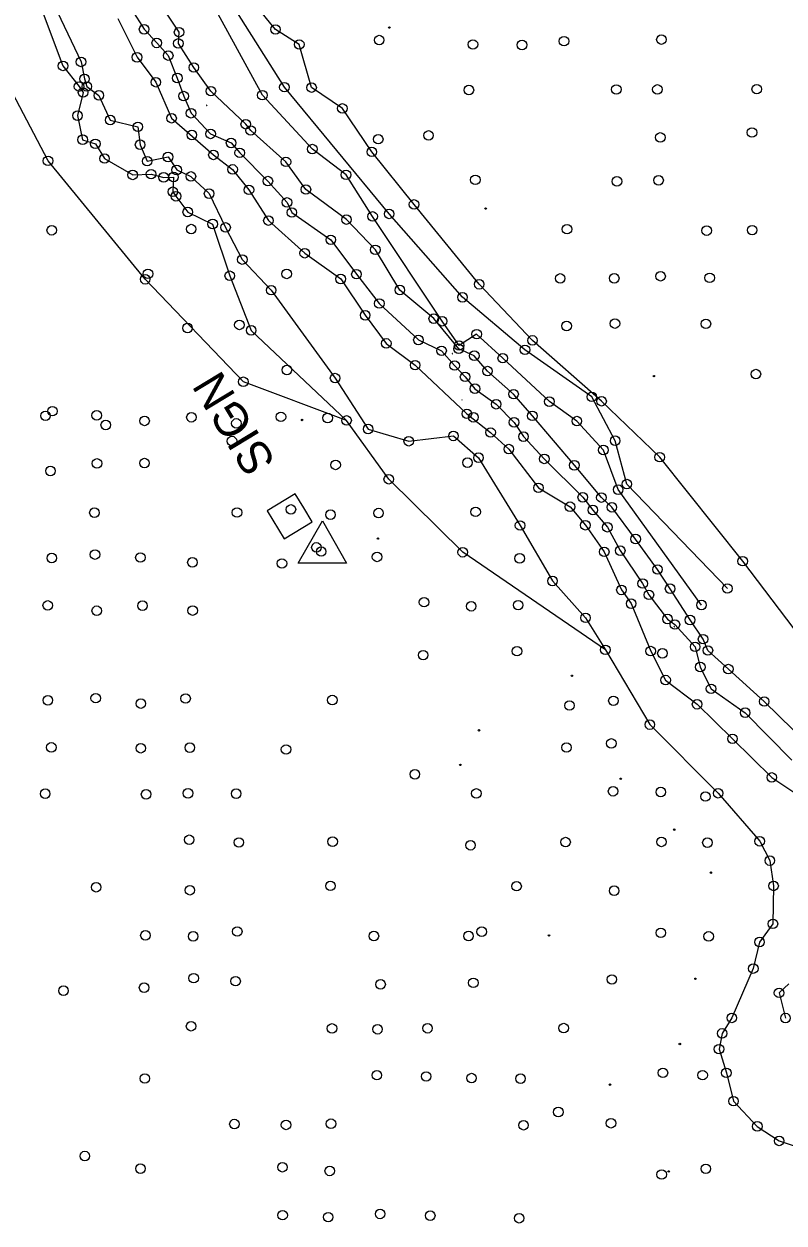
# Model space of a CAD drawing. Extents: x 20503438 to 20508873, y 7964251 to 7984667.
# Drawn here: x 20506200.2 to 20506359.3, y 7975831.2 to 7976082.3 of the extents above; entities that cross this region are included whole.
import ezdxf

# ---------------------------------------------------------------- set-up
doc = ezdxf.new("R2010")
doc.units = 0
for name, color, linetype in [('SurBreakLine', 7, 'Continuous'), ('SurControl', 7, 'Continuous'), ('SurDrainageArrowUp', 7, 'Continuous'), ('SurPointsNonDTM', 7, 'Continuous'), ('SurRoadPoints', 7, 'Continuous'), ('SurROWRail', 7, 'Continuous'), ('SurSurveyPoints', 7, 'Continuous'), ('SurTopOfWater', 7, 'Continuous')]:
    doc.layers.add(name, color=color, linetype=linetype)

msp = doc.modelspace()

# ---------------------------------------------------------------- linework, layer by layer
at = {"layer": 'SurBreakLine'}
for points in [[(20506321.91, 7975951.28), (20506292.04, 7975971.7), (20506276.55, 7975986.99), (20506267.72, 7975999.31), (20506246.1, 7976007.41), (20506225.53, 7976028.87), (20506205.19, 7976053.67), (20506197.03, 7976069.21), (20506190.03, 7976084.37), (20506184.41, 7976093.4), (20506177.2, 7976103.38), (20506168.01, 7976123.8)], [(20506347.48, 7975964.11), (20506326.41, 7975985.98), (20506323.96, 7975995.07), (20506319.08, 7976004.25), (20506305.08, 7976014.1), (20506291.99, 7976025.09), (20506276.63, 7976042.56), (20506254.69, 7976069.09), (20506237.54, 7976096.31), (20506234.05, 7976102.52), (20506225.9, 7976107.8)], [(20506342.05, 7975960.65), (20506324.59, 7975984.81), (20506321.5, 7975993.11), (20506315.95, 7975999.17), (20506310.19, 7976003.24), (20506300.42, 7976012.34), (20506294.96, 7976017.37), (20506291.29, 7976015), (20506287.74, 7976020.08), (20506273.17, 7976042.03), (20506267.6, 7976050.75), (20506260.55, 7976056.13), (20506250.08, 7976067.42), (20506232.79, 7976099.11)], [(20506364.22, 7975931.61), (20506355.18, 7975940.45), (20506347.67, 7975947.24), (20506343.39, 7975951.14), (20506342.38, 7975953.5), (20506339.64, 7975957.52), (20506335.47, 7975964.07), (20506332.84, 7975968.1), (20506328.25, 7975974.47), (20506323.28, 7975981.12), (20506321.08, 7975983.15), (20506315.42, 7975989.91), (20506306.62, 7976000.26), (20506302.69, 7976004.82), (20506297.24, 7976009.64), (20506294.46, 7976012.87), (20506291.2, 7976014.32), (20506285.97, 7976020.62), (20506278.88, 7976026.62), (20506273.74, 7976035.04), (20506267.69, 7976041.37), (20506259.2, 7976047.67), (20506255.02, 7976053.46), (20506247.64, 7976060.03), (20506246.6, 7976061.33), (20506239.3, 7976068.27), (20506235.72, 7976073.22), (20506232.49, 7976078.26), (20506232.64, 7976080.6), (20506225.6, 7976091.26)], [(20506362.97, 7975953.61), (20506350.67, 7975969.83), (20506333.29, 7975991.62), (20506321.12, 7976003.33), (20506306.65, 7976016.07), (20506295.48, 7976027.82), (20506281.85, 7976044.54), (20506273, 7976055.55), (20506266.84, 7976064.65), (20506260.39, 7976069.01), (20506257.81, 7976078.04), (20506252.83, 7976081.18), (20506244.7, 7976091.19)], [(20506202.28, 7976089.62), (20506208.32, 7976073.55), (20506211.69, 7976069.22), (20506212.53, 7976067.98), (20506211.37, 7976063.13), (20506212.44, 7976058.1), (20506215.1, 7976057.24), (20506217.03, 7976054.15), (20506222.92, 7976050.72), (20506226.77, 7976050.89), (20506229.41, 7976050.21), (20506231.48, 7976050.28), (20506231.33, 7976047.2), (20506231.99, 7976046.25), (20506234.45, 7976042.95), (20506239.67, 7976040.44), (20506243.25, 7976029.61), (20506247.73, 7976018.17), (20506267.72, 7975999.31)], [(20506205.75, 7976087.79), (20506212.1, 7976074.39), (20506212.83, 7976070.83), (20506213.32, 7976069.24), (20506215.84, 7976067.38), (20506218.22, 7976062.22), (20506224.01, 7976060.8), (20506224.47, 7976057.05), (20506225.95, 7976053.6), (20506230.32, 7976054.48), (20506232.14, 7976051.76), (20506235.12, 7976050.41), (20506238.92, 7976046.8), (20506242.38, 7976039.73), (20506245.88, 7976032.99), (20506251.92, 7976026.58), (20506265.31, 7976008.18), (20506272.23, 7975997.51), (20506280.74, 7975994.95), (20506290.1, 7975996.06), (20506295.35, 7975991.51), (20506304.05, 7975977.31), (20506310.84, 7975965.69), (20506317.76, 7975957.97), (20506321.91, 7975951.28), (20506331.23, 7975935.61), (20506345.53, 7975921.24), (20506354.23, 7975911.18), (20506356.36, 7975907.13), (20506357.14, 7975901.83), (20506357, 7975893.89), (20506354.2, 7975890.08), (20506352.9, 7975884.52), (20506348.41, 7975874.19), (20506346.37, 7975870.95), (20506345.72, 7975867.65), (20506347.25, 7975862.68), (20506348.75, 7975856.76), (20506353.74, 7975851.48), (20506358.31, 7975848.43), (20506366.37, 7975845.79)], [(20506219.84, 7976083.45), (20506223.83, 7976075.35), (20506227.78, 7976070.13), (20506231.07, 7976062.59), (20506239.83, 7976054.91), (20506243.85, 7976051.88), (20506247.27, 7976047.59), (20506251.35, 7976041.16), (20506258.95, 7976034.32), (20506266.48, 7976028.93), (20506271.62, 7976021.32), (20506276.03, 7976015.44), (20506282.07, 7976010.88), (20506292.92, 7976000.7), (20506297.88, 7975996.79), (20506301.7, 7975993.31), (20506307.9, 7975985.19), (20506314.51, 7975981.24), (20506317.72, 7975977.36), (20506321.68, 7975971.79), (20506325.28, 7975963.81), (20506327.31, 7975960.94), (20506331.41, 7975951.01), (20506334.53, 7975944.94), (20506341.12, 7975939.87), (20506348.54, 7975932.64), (20506356.77, 7975924.55), (20506361.98, 7975921.06)], [(20506360.35, 7975881.32), (20506358.29, 7975879.43), (20506359.64, 7975874.16)]]:
    msp.add_lwpolyline(points, dxfattribs=at)
at = {"layer": 'SurControl'}
for centre in [(20506276.68, 7976081.57), (20506296.84, 7976043.67), (20506332.07, 7976008.59), (20506258.41, 7975999.4), (20506274.28, 7975974.56), (20506314.9, 7975945.83), (20506295.44, 7975934.42), (20506291.55, 7975927.17), (20506325.14, 7975924.27), (20506336.34, 7975913.62), (20506344.02, 7975904.61), (20506310.11, 7975891.47), (20506340.77, 7975882.38), (20506337.51, 7975868.72), (20506322.89, 7975860.22), (20506335.18, 7975842.04)]:
    msp.add_circle(centre, 0.15, dxfattribs=at)
at = {"layer": 'SurDrainageArrowUp'}
msp.add_lwpolyline([(20506222.76, 7976085.29), (20506225.31, 7976081.21), (20506227.96, 7976078.36), (20506230.37, 7976075.71), (20506232.27, 7976071.01), (20506233.6, 7976067.23), (20506235.14, 7976063.64), (20506239.24, 7976059.31), (20506243.53, 7976057.41), (20506245.34, 7976055.35), (20506251.24, 7976049.43), (20506255.24, 7976044.96), (20506256.26, 7976042.85), (20506264.41, 7976037.14), (20506269.78, 7976029.93), (20506274.57, 7976023.8), (20506282.76, 7976016.16), (20506287.61, 7976013.89), (20506290.34, 7976010.8), (20506292.54, 7976008.43), (20506294.6, 7976005.96), (20506299.04, 7976002.7), (20506302.79, 7975998.91), (20506304.77, 7975995.91), (20506309.13, 7975991.25), (20506317.18, 7975983.21), (20506319.3, 7975980.55), (20506322.33, 7975976.94), (20506325.03, 7975972.04), (20506329.72, 7975965.15), (20506331.03, 7975962.79), (20506334.93, 7975957.72), (20506336.48, 7975956.57), (20506340.71, 7975951.9), (20506341.79, 7975947.67), (20506344.05, 7975943.11), (20506351.19, 7975938.11), (20506360.96, 7975928.14)], dxfattribs=at)
at = {"layer": 'SurPointsNonDTM'}
for centre in [(20506206.12, 7976001.25), (20506217.28, 7975998.36), (20506243.71, 7975994.99), (20506256.06, 7975980.67), (20506261.4, 7975972.72), (20506262.4, 7975971.85), (20506282.02, 7975925.2), (20506296.02, 7975892.25), (20506312.07, 7975854.48)]:
    msp.add_circle(centre, 1, dxfattribs=at)
at = {"layer": 'SurRoadPoints'}
msp.add_lwpolyline([(20506258.75, 7975980.99), (20506258.75, 7975980.99), (20506256.97, 7975983.92), (20506251.12, 7975980.37), (20506254.67, 7975974.5), (20506260.53, 7975978.05), (20506258.75, 7975980.98)], dxfattribs=at)
at = {"layer": 'SurROWRail'}
msp.add_lwpolyline([(20506262.64, 7975978.27), (20506267.73, 7975969.45), (20506257.55, 7975969.45)], close=True, dxfattribs=at)
at = {"layer": 'SurSurveyPoints'}
for centre in [(20506225.31, 7976081.21), (20506232.64, 7976080.6), (20506252.83, 7976081.18), (20506227.96, 7976078.36), (20506232.49, 7976078.26), (20506257.81, 7976078.04), (20506274.55, 7976078.96), (20506294.18, 7976078.04), (20506304.46, 7976077.93), (20506313.26, 7976078.73), (20506333.65, 7976079.06), (20506212.1, 7976074.39), (20506223.83, 7976075.35), (20506230.37, 7976075.71), (20506208.32, 7976073.55), (20506235.72, 7976073.22), (20506212.83, 7976070.83), (20506227.78, 7976070.13), (20506232.27, 7976071.01), (20506211.69, 7976069.22), (20506212.53, 7976067.98), (20506213.32, 7976069.24), (20506215.84, 7976067.38), (20506233.6, 7976067.23), (20506239.3, 7976068.27), (20506250.08, 7976067.42), (20506254.69, 7976069.09), (20506260.39, 7976069.01), (20506293.34, 7976068.5), (20506324.22, 7976068.62), (20506332.81, 7976068.63), (20506353.62, 7976068.68), (20506266.84, 7976064.65), (20506211.37, 7976063.13), (20506218.22, 7976062.22), (20506231.07, 7976062.59), (20506235.14, 7976063.64), (20506224.01, 7976060.8), (20506239.24, 7976059.31), (20506246.6, 7976061.33), (20506247.64, 7976060.03), (20506352.62, 7976059.61), (20506212.44, 7976058.1), (20506215.1, 7976057.24), (20506224.47, 7976057.05), (20506235.32, 7976059.09), (20506243.53, 7976057.41), (20506274.35, 7976058.2), (20506284.88, 7976058.99), (20506333.42, 7976058.57), (20506230.32, 7976054.48), (20506239.83, 7976054.91), (20506245.34, 7976055.35), (20506260.55, 7976056.13), (20506273, 7976055.55), (20506205.19, 7976053.67), (20506217.03, 7976054.15), (20506225.95, 7976053.6), (20506232.14, 7976051.76), (20506243.85, 7976051.88), (20506255.02, 7976053.46), (20506222.92, 7976050.72), (20506226.77, 7976050.89), (20506229.41, 7976050.21), (20506231.48, 7976050.28), (20506235.12, 7976050.41), (20506251.24, 7976049.43), (20506267.6, 7976050.75), (20506294.68, 7976049.69), (20506324.34, 7976049.37), (20506333.06, 7976049.59), (20506231.33, 7976047.2), (20506238.92, 7976046.8), (20506247.27, 7976047.59), (20506259.2, 7976047.67), (20506231.99, 7976046.25), (20506255.24, 7976044.96), (20506281.85, 7976044.54), (20506234.45, 7976042.95), (20506256.26, 7976042.85), (20506273.17, 7976042.03), (20506276.63, 7976042.56), (20506205.97, 7976039.13), (20506235.18, 7976039.38), (20506239.67, 7976040.44), (20506242.38, 7976039.73), (20506251.35, 7976041.16), (20506267.69, 7976041.37), (20506313.88, 7976039.35), (20506352.66, 7976039.16), (20506264.41, 7976037.14), (20506343.13, 7976039.06), (20506258.95, 7976034.32), (20506273.74, 7976035.04), (20506245.88, 7976032.99), (20506226.12, 7976030.01), (20506243.25, 7976029.61), (20506255.17, 7976029.99), (20506269.78, 7976029.93), (20506323.77, 7976029.07), (20506333.48, 7976029.5), (20506343.76, 7976029.17), (20506225.53, 7976028.87), (20506251.92, 7976026.58), (20506266.48, 7976028.93), (20506278.88, 7976026.62), (20506295.48, 7976027.82), (20506312.46, 7976029.05), (20506291.99, 7976025.09), (20506274.57, 7976023.8), (20506245.27, 7976019.31), (20506271.62, 7976021.32), (20506285.97, 7976020.62), (20506287.74, 7976020.08), (20506313.8, 7976019.09), (20506323.92, 7976019.59), (20506342.97, 7976019.54), (20506234.41, 7976018.66), (20506247.73, 7976018.17), (20506294.96, 7976017.37), (20506276.03, 7976015.44), (20506282.76, 7976016.16), (20506291.2, 7976014.32), (20506291.29, 7976015), (20506305.08, 7976014.1), (20506306.65, 7976016.07), (20506287.61, 7976013.89), (20506294.46, 7976012.87), (20506300.42, 7976012.34), (20506255.22, 7976009.87), (20506282.07, 7976010.88), (20506290.34, 7976010.8), (20506297.24, 7976009.64), (20506353.44, 7976009.01), (20506246.1, 7976007.41), (20506265.31, 7976008.18), (20506292.54, 7976008.43), (20506294.6, 7976005.96), (20506302.69, 7976004.82), (20506319.08, 7976004.25), (20506299.04, 7976002.7), (20506310.19, 7976003.24), (20506321.12, 7976003.33), (20506204.66, 7976000.28), (20506215.39, 7976000.37), (20506225.41, 7975999.21), (20506235.22, 7975999.97), (20506253.97, 7976000.06), (20506263.76, 7975999.82), (20506267.72, 7975999.31), (20506292.92, 7976000.7), (20506294.27, 7975999.97), (20506306.62, 7976000.26), (20506315.95, 7975999.17), (20506244.64, 7975998.69), (20506272.23, 7975997.51), (20506297.88, 7975996.79), (20506302.79, 7975998.91), (20506280.74, 7975994.95), (20506290.1, 7975996.06), (20506304.77, 7975995.91), (20506323.96, 7975995.07), (20506295.35, 7975991.51), (20506301.7, 7975993.31), (20506321.5, 7975993.11), (20506333.29, 7975991.62), (20506215.44, 7975990.31), (20506225.4, 7975990.38), (20506265.42, 7975989.99), (20506293.04, 7975990.47), (20506309.13, 7975991.25), (20506315.42, 7975989.91), (20506205.7, 7975988.72), (20506276.55, 7975986.99), (20506307.9, 7975985.19), (20506324.59, 7975984.81), (20506326.41, 7975985.98), (20506317.18, 7975983.21), (20506321.08, 7975983.15), (20506214.91, 7975979.99), (20506244.77, 7975980.03), (20506264.35, 7975979.57), (20506274.41, 7975979.91), (20506294.74, 7975980.16), (20506314.51, 7975981.24), (20506319.3, 7975980.55), (20506323.28, 7975981.12), (20506304.05, 7975977.31), (20506317.72, 7975977.36), (20506322.33, 7975976.94), (20506328.25, 7975974.47), (20506292.04, 7975971.7), (20506321.68, 7975971.79), (20506325.03, 7975972.04), (20506205.98, 7975970.5), (20506215.03, 7975971.22), (20506224.54, 7975970.6), (20506235.43, 7975969.59), (20506254.18, 7975969.36), (20506274.1, 7975970.73), (20506303.97, 7975970.43), (20506350.67, 7975969.83), (20506332.84, 7975968.1), (20506310.84, 7975965.69), (20506325.28, 7975963.81), (20506329.72, 7975965.15), (20506335.47, 7975964.07), (20506347.48, 7975964.11), (20506331.03, 7975962.79), (20506205.13, 7975960.57), (20506215.4, 7975959.46), (20506224.98, 7975960.51), (20506235.48, 7975959.49), (20506283.94, 7975961.24), (20506293.82, 7975960.39), (20506303.65, 7975960.63), (20506327.31, 7975960.94), (20506342.05, 7975960.65), (20506317.76, 7975957.97), (20506334.93, 7975957.72), (20506336.48, 7975956.57), (20506339.64, 7975957.52), (20506321.91, 7975951.28), (20506340.71, 7975951.9), (20506342.38, 7975953.5), (20506283.76, 7975950.16), (20506303.41, 7975950.98), (20506331.41, 7975951.01), (20506333.86, 7975950.54), (20506343.39, 7975951.14), (20506341.79, 7975947.67), (20506347.67, 7975947.24), (20506334.53, 7975944.94), (20506344.05, 7975943.11), (20506205.16, 7975940.7), (20506215.18, 7975941.14), (20506224.63, 7975940.01), (20506234, 7975941.08), (20506264.73, 7975940.75), (20506314.4, 7975939.61), (20506323.6, 7975940.6), (20506341.12, 7975939.87), (20506355.18, 7975940.45), (20506351.19, 7975938.11), (20506331.23, 7975935.61), (20506323.17, 7975931.67), (20506348.54, 7975932.64), (20506205.88, 7975930.84), (20506224.62, 7975930.66), (20506234.89, 7975930.79), (20506255.04, 7975930.41), (20506313.77, 7975930.82), (20506356.77, 7975924.55), (20506204.6, 7975921.14), (20506234.51, 7975921.22), (20506244.59, 7975921.15), (20506294.9, 7975921.2), (20506323.53, 7975921.65), (20506333.52, 7975921.49), (20506345.53, 7975921.24), (20506225.73, 7975921.01), (20506342.88, 7975920.55), (20506234.76, 7975911.5), (20506264.79, 7975911.1), (20506354.23, 7975911.18), (20506245.16, 7975910.93), (20506293.68, 7975910.34), (20506313.58, 7975911.01), (20506333.66, 7975911.05), (20506343.29, 7975910.89), (20506356.36, 7975907.13), (20506215.27, 7975901.55), (20506264.34, 7975901.84), (20506303.32, 7975901.77), (20506357.14, 7975901.83), (20506234.9, 7975900.92), (20506323.76, 7975900.83), (20506357, 7975893.89), (20506225.59, 7975891.48), (20506235.59, 7975891.27), (20506244.82, 7975892.29), (20506273.44, 7975891.34), (20506293.26, 7975891.34), (20506333.53, 7975892.01), (20506343.54, 7975891.26), (20506354.2, 7975890.08), (20506352.9, 7975884.52), (20506235.7, 7975882.51), (20506244.47, 7975881.88), (20506274.84, 7975881.22), (20506294.26, 7975881.54), (20506323.28, 7975882.24), (20506208.43, 7975879.89), (20506225.31, 7975880.53), (20506358.29, 7975879.43), (20506348.41, 7975874.19), (20506359.64, 7975874.16), (20506235.15, 7975872.44), (20506264.67, 7975871.99), (20506274.2, 7975871.81), (20506284.67, 7975872.02), (20506313.19, 7975872.06), (20506346.37, 7975870.95), (20506345.72, 7975867.65), (20506225.47, 7975861.5), (20506274.06, 7975862.19), (20506284.39, 7975861.93), (20506293.89, 7975861.59), (20506304.15, 7975861.47), (20506333.97, 7975862.69), (20506342.28, 7975862.2), (20506347.25, 7975862.68), (20506348.75, 7975856.76), (20506244.23, 7975851.96), (20506255.04, 7975851.78), (20506264.45, 7975852.03), (20506304.78, 7975851.71), (20506323.09, 7975852.13), (20506353.74, 7975851.48), (20506358.31, 7975848.43), (20506212.9, 7975845.26), (20506224.55, 7975842.62), (20506254.29, 7975842.92), (20506264.19, 7975842.14), (20506333.71, 7975841.4), (20506342.96, 7975842.59), (20506254.32, 7975832.87), (20506263.87, 7975832.47), (20506274.74, 7975833.14), (20506285.24, 7975832.78), (20506303.86, 7975832.24)]:
    msp.add_circle(centre, 1, dxfattribs=at)
at = {"layer": 'SurTopOfWater'}
for points in [[(20506238.4, 7976065.27), (20506238.44, 7976065.27), (20506238.44, 7976065.31), (20506238.4, 7976065.31)], [(20506238.42, 7976065.32), (20506238.42, 7976065.32), (20506238.42, 7976065.28), (20506238.42, 7976065.28)], [(20506238.42, 7976065.32), (20506238.42, 7976065.32), (20506238.42, 7976065.3), (20506238.42, 7976065.3)], [(20506238.42, 7976065.3), (20506238.42, 7976065.3), (20506238.42, 7976065.29), (20506238.42, 7976065.29)], [(20506238.42, 7976065.29), (20506238.42, 7976065.29), (20506238.42, 7976065.28), (20506238.42, 7976065.28)], [(20506289.83, 7976013.28), (20506289.87, 7976013.28), (20506289.87, 7976013.32), (20506289.83, 7976013.32)], [(20506289.85, 7976013.33), (20506289.85, 7976013.33), (20506289.85, 7976013.29), (20506289.85, 7976013.29)], [(20506289.85, 7976013.33), (20506289.85, 7976013.33), (20506289.85, 7976013.31), (20506289.85, 7976013.31)], [(20506289.85, 7976013.31), (20506289.85, 7976013.31), (20506289.85, 7976013.3), (20506289.85, 7976013.3)], [(20506289.85, 7976013.3), (20506289.85, 7976013.3), (20506289.85, 7976013.29), (20506289.85, 7976013.29)], [(20506291.86, 7976003.6), (20506291.9, 7976003.6), (20506291.9, 7976003.64), (20506291.86, 7976003.64)], [(20506291.88, 7976003.65), (20506291.88, 7976003.65), (20506291.88, 7976003.61), (20506291.88, 7976003.61)], [(20506291.88, 7976003.65), (20506291.88, 7976003.65), (20506291.88, 7976003.63), (20506291.88, 7976003.63)], [(20506291.88, 7976003.63), (20506291.88, 7976003.63), (20506291.88, 7976003.62), (20506291.88, 7976003.62)], [(20506291.88, 7976003.62), (20506291.88, 7976003.62), (20506291.88, 7976003.61), (20506291.88, 7976003.61)], [(20506336.33, 7975956.09), (20506336.37, 7975956.09), (20506336.37, 7975956.13), (20506336.33, 7975956.13)], [(20506336.35, 7975956.14), (20506336.35, 7975956.14), (20506336.35, 7975956.1), (20506336.35, 7975956.1)], [(20506336.35, 7975956.14), (20506336.35, 7975956.14), (20506336.35, 7975956.12), (20506336.35, 7975956.12)], [(20506336.35, 7975956.12), (20506336.35, 7975956.12), (20506336.35, 7975956.11), (20506336.35, 7975956.11)], [(20506336.35, 7975956.11), (20506336.35, 7975956.11), (20506336.35, 7975956.1), (20506336.35, 7975956.1)]]:
    msp.add_lwpolyline(points, close=True, dxfattribs=at)
for centre in [(20506238.41, 7976065.29), (20506238.42, 7976065.29), (20506238.43, 7976065.29), (20506289.84, 7976013.3), (20506289.85, 7976013.3), (20506289.86, 7976013.3), (20506291.87, 7976003.62), (20506291.88, 7976003.62), (20506291.89, 7976003.62), (20506336.34, 7975956.11), (20506336.35, 7975956.11), (20506336.36, 7975956.11)]:
    msp.add_arc(centre, 0.00586, 186.3566, 5.6839, dxfattribs=at)

# ---------------------------------------------------------------- texts
at = {"layer": 'SurRoadPoints'}
msp.add_text('SIGN', height=6.995, rotation=121.2047, dxfattribs=at).set_placement((20506253.01, 7975990.61))

doc.saveas('drawing.dxf')
